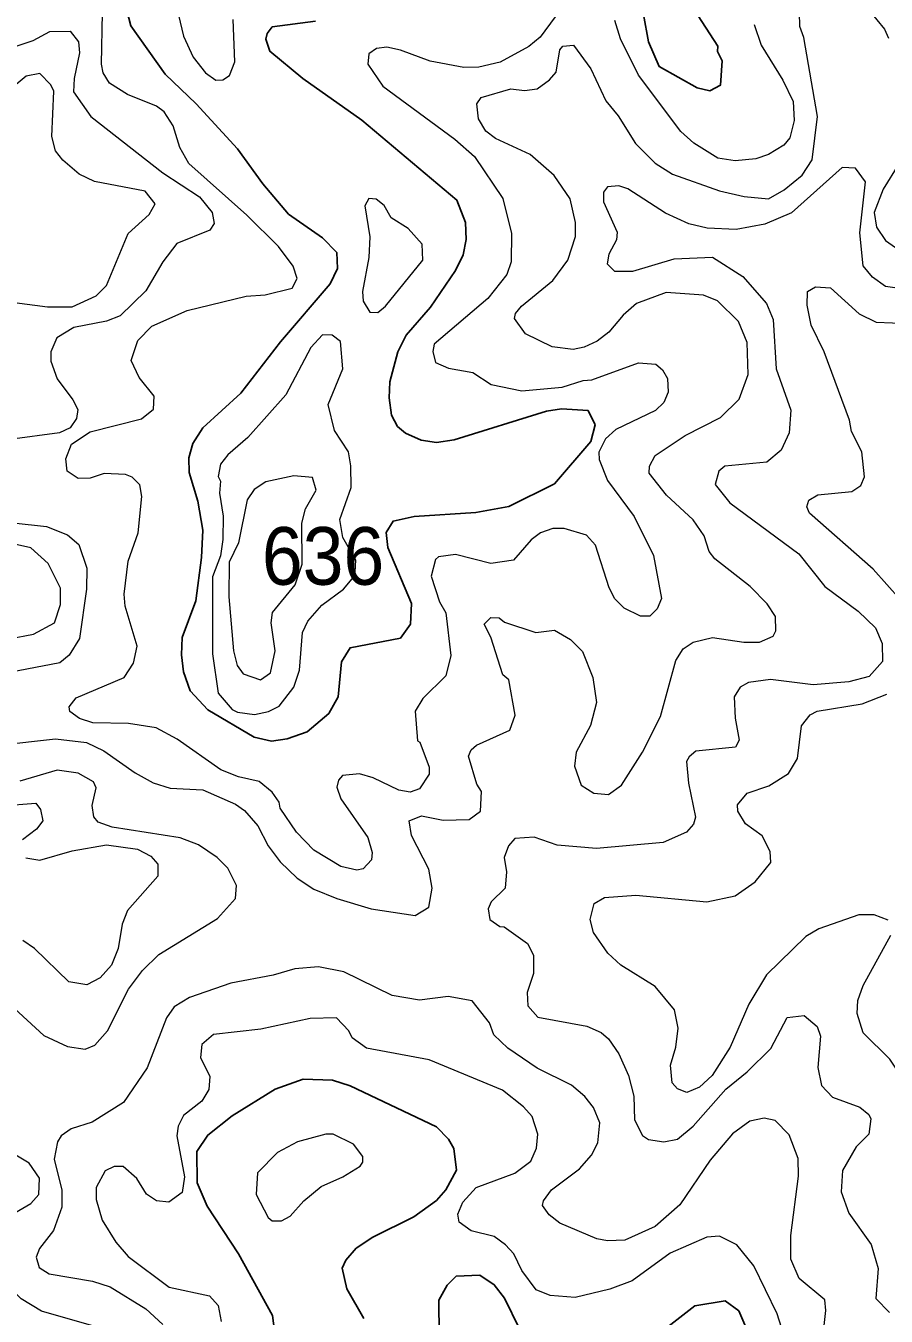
# Model space of a CAD drawing. Extents: x 763.2 to 816.8, y 7896.5 to 7952.7.
# Drawn here: x 804.695 to 807.081, y 7919.126 to 7922.705 of the extents above; entities that cross this region are included whole.
import ezdxf

# ---------------------------------------------------------------- set-up
doc = ezdxf.new("R2010")
doc.units = 0
doc.header["$LTSCALE"] = 0.064
doc.layers.add('1', color=7, linetype='Continuous', lineweight=25)
doc.layers.add('2', color=7, linetype='Continuous', lineweight=13)
doc.layers.add('21', color=7, linetype='Continuous')

msp = doc.modelspace()

# ---------------------------------------------------------------- linework, layer by layer
at = {"layer": '1'}
msp.add_lwpolyline([(806.5472, 7922.7505), (806.4879, 7922.7934), (806.4516, 7922.793), (806.4151, 7922.7708), (806.4076, 7922.7358), (806.4213, 7922.6604), (806.4514, 7922.5919), (806.5562, 7922.5324), (806.5921, 7922.5241), (806.6209, 7922.5398), (806.6258, 7922.6077), (806.6129, 7922.6331), (806.6136, 7922.648)], close=True, dxfattribs=at)
for points in [[(804.9693, 7922.7726), (804.9868, 7922.7047), (805.0821, 7922.5704), (805.1676, 7922.4882), (805.2824, 7922.3637), (805.3527, 7922.2663), (805.4239, 7922.1826), (805.5175, 7922.1167), (805.5576, 7922.0759), (805.5596, 7922.0314), (805.539, 7921.989), (805.401, 7921.8284), (805.2912, 7921.6857), (805.1862, 7921.5903), (805.1588, 7921.5467), (805.1469, 7921.5064), (805.1486, 7921.4663), (805.1718, 7921.3864), (805.186, 7921.306), (805.1828, 7921.2303), (805.1666, 7921.1105), (805.129, 7921.0083), (805.1268, 7920.9599), (805.1329, 7920.9136), (805.1506, 7920.8601), (805.1999, 7920.8076), (805.3286, 7920.7318), (805.3768, 7920.721), (805.4195, 7920.7276), (805.4757, 7920.7467), (805.5356, 7920.7977), (805.5611, 7920.8443), (805.5708, 7920.9405), (805.5943, 7920.9802), (805.7338, 7921.0066), (805.7622, 7921.0452), (805.7642, 7921.1029), (805.6987, 7921.2584), (805.6944, 7921.2994), (805.7135, 7921.3314), (805.772, 7921.3437), (805.9429, 7921.3554), (806.0342, 7921.3718), (806.1607, 7921.4349), (806.262, 7921.5519), (806.2739, 7921.5984), (806.2541, 7921.6375), (806.1803, 7921.6425), (806.1387, 7921.636), (805.8831, 7921.5567), (805.8338, 7921.5492), (805.7912, 7921.556), (805.7483, 7921.5755), (805.7254, 7921.5937), (805.7089, 7921.6249), (805.7023, 7921.6727), (805.7041, 7921.7176), (805.7263, 7921.8006), (805.7495, 7921.8466), (805.8177, 7921.9246), (805.8862, 7922.0259), (805.9077, 7922.0693), (805.9158, 7922.112), (805.9141, 7922.1593), (805.8902, 7922.2215), (805.6266, 7922.4432), (805.4633, 7922.5587), (805.3718, 7922.6342), (805.3607, 7922.6677), (805.3641, 7922.6837), (805.3786, 7922.7015), (805.4984, 7922.7178)], [(805.6328, 7919.1202), (805.5857, 7919.2024), (805.5727, 7919.2592), (805.5828, 7919.2818), (805.6114, 7919.3149), (805.657, 7919.3456), (805.7711, 7919.4022), (805.8336, 7919.4473), (805.8595, 7919.4763), (805.8895, 7919.5309), (805.8817, 7919.5918), (805.8673, 7919.617), (805.8337, 7919.6518), (805.595, 7919.7647), (805.5452, 7919.7806), (805.4638, 7919.7837), (805.3867, 7919.7562), (805.2677, 7919.6818), (805.2, 7919.6285), (805.1698, 7919.5828), (805.1702, 7919.4959), (805.1982, 7919.4318), (805.2853, 7919.2991), (805.3788, 7919.1283), (805.3898, 7919.0504)], [(806.0643, 7919.0912), (806.0227, 7919.1761), (805.994, 7919.2137), (805.9539, 7919.2402), (805.8885, 7919.2369), (805.8638, 7919.2127), (805.8407, 7919.1708), (805.8419, 7918.9764)], [(806.6915, 7919.0959), (806.6717, 7919.1415), (806.6339, 7919.1691), (806.5505, 7919.1552), (806.4499, 7919.0776)]]:
    msp.add_lwpolyline(points, dxfattribs=at)
at = {"layer": '2'}
for points in [[(806.7542, 7922.2251), (806.7973, 7922.2498), (806.8475, 7922.2908), (806.8755, 7922.3334), (806.8902, 7922.4531), (806.8526, 7922.6726), (806.8412, 7922.7032), (806.8385, 7922.82)], [(806.1919, 7922.7687), (806.1212, 7922.6734), (806.09, 7922.6471), (806.01, 7922.6036), (805.9512, 7922.5903), (805.9093, 7922.5895), (805.8163, 7922.6071), (805.7345, 7922.6373), (805.6963, 7922.6452), (805.6672, 7922.6422), (805.6463, 7922.6267), (805.6436, 7922.5986), (805.6854, 7922.5374), (805.8846, 7922.3906), (805.9388, 7922.3426), (806.0175, 7922.226), (806.0422, 7922.1284), (806.0408, 7922.0503), (806.0288, 7922.0154), (805.9761, 7921.9481), (805.8273, 7921.8215), (805.824, 7921.8017), (805.8307, 7921.7714), (805.8667, 7921.7555), (805.935, 7921.7433), (805.9856, 7921.7102), (806.0702, 7921.6923), (806.1819, 7921.7023), (806.2407, 7921.7215), (806.2649, 7921.7232), (806.3935, 7921.7703), (806.4417, 7921.766), (806.4606, 7921.7504), (806.4747, 7921.7269), (806.4763, 7921.6889), (806.4637, 7921.66), (806.4412, 7921.6376), (806.3315, 7921.5853), (806.3021, 7921.559), (806.2841, 7921.5222), (806.2845, 7921.5023), (806.3075, 7921.4435), (806.3822, 7921.3443), (806.4357, 7921.2356), (806.4576, 7921.1165), (806.4456, 7921.0881), (806.4252, 7921.068), (806.3991, 7921.0677), (806.3545, 7921.0902), (806.3285, 7921.1154), (806.3129, 7921.1462), (806.2748, 7921.2644), (806.2497, 7921.2923), (806.1881, 7921.3109), (806.1565, 7921.3109)], [(805.8863, 7921.2384), (805.8397, 7921.232), (805.8307, 7921.2251), (805.819, 7921.1787), (805.8419, 7921.1077), (805.8596, 7921.0768), (805.8732, 7920.9586), (805.8595, 7920.902), (805.7959, 7920.8392), (805.7748, 7920.8039), (805.7811, 7920.7219), (805.7877, 7920.7185), (805.8138, 7920.6486), (805.8137, 7920.629), (805.7866, 7920.5892), (805.7607, 7920.5797), (805.7297, 7920.5851), (805.6582, 7920.6195), (805.6207, 7920.6303), (805.5734, 7920.6257), (805.5619, 7920.613), (805.5577, 7920.5933), (805.5685, 7920.5608), (805.6437, 7920.4535), (805.656, 7920.4125), (805.6539, 7920.3922), (805.6303, 7920.3666), (805.613, 7920.3629), (805.5685, 7920.3735), (805.4935, 7920.4186), (805.4455, 7920.4684), (805.4002, 7920.5355), (805.398, 7920.5517), (805.3784, 7920.5795), (805.3422, 7920.609), (805.2848, 7920.6223), (805.2361, 7920.6417), (805.1149, 7920.7262), (805.0567, 7920.7575), (804.9798, 7920.7702), (804.8812, 7920.7718), (804.8445, 7920.7834), (804.8178, 7920.8028), (804.8153, 7920.8165), (804.835, 7920.841), (804.9681, 7920.8977), (804.9943, 7920.9374), (805.0037, 7920.9841), (804.9709, 7921.0957), (804.9677, 7921.1285), (804.9792, 7921.2205), (805.0068, 7921.2988), (805.017, 7921.3991), (805.0112, 7921.4317), (804.9898, 7921.4531), (804.9716, 7921.4604), (804.9128, 7921.4636), (804.8738, 7921.4507), (804.8408, 7921.449), (804.81, 7921.4694), (804.8065, 7921.5041), (804.8222, 7921.545), (804.8734, 7921.5784), (805.0163, 7921.6151), (805.0495, 7921.6419), (805.0511, 7921.6777), (805.0099, 7921.729), (804.9873, 7921.7764), (805.0055, 7921.8318), (805.0446, 7921.8719), (805.1424, 7921.9156), (805.3065, 7921.9547), (805.3585, 7921.9587), (805.4333, 7921.9776), (805.4474, 7922.0042), (805.4362, 7922.0382), (805.396, 7922.093), (805.3083, 7922.1797), (805.1472, 7922.3227), (805.1221, 7922.3677), (805.1037, 7922.4274), (805.0791, 7922.4664), (805.0581, 7922.4816), (804.9774, 7922.5139), (804.9269, 7922.5453), (804.9102, 7922.5747), (804.9055, 7922.5987), (804.9084, 7922.7411)], [(805.1139, 7922.7535), (805.1323, 7922.676), (805.1595, 7922.6181), (805.1934, 7922.5743), (805.2224, 7922.5537), (805.2418, 7922.5552), (805.2597, 7922.5668), (805.2748, 7922.6051), (805.27, 7922.722)], [(806.7148, 7922.7088), (806.7338, 7922.651), (806.7938, 7922.5544), (806.8223, 7922.4948), (806.8254, 7922.4421), (806.813, 7922.394), (806.7969, 7922.3733), (806.754, 7922.3479), (806.7188, 7922.336), (806.662, 7922.3299), (806.6139, 7922.3379), (806.5474, 7922.3792), (806.5109, 7922.4118), (806.3942, 7922.5682), (806.3438, 7922.6687), (806.3284, 7922.7193)], [(807.0334, 7922.7472), (807.076, 7922.6955), (807.0873, 7922.6707)], [(804.5415, 7922.6055), (804.7161, 7922.6636), (804.7616, 7922.6893), (804.8179, 7922.6895), (804.8412, 7922.6607), (804.8442, 7922.6301), (804.8293, 7922.559), (804.828, 7922.5219), (804.8759, 7922.4535), (805.0755, 7922.2974), (805.1768, 7922.2306), (805.2119, 7922.1874), (805.2174, 7922.1567), (805.2053, 7922.1378), (805.1138, 7922.1006), (805.0753, 7922.0502), (805.0279, 7921.9694), (804.9571, 7921.9001), (804.9192, 7921.886), (804.8286, 7921.8682), (804.7817, 7921.8395), (804.7644, 7921.8005), (804.7643, 7921.7744), (804.7823, 7921.7261), (804.8261, 7921.6675), (804.8392, 7921.6404), (804.8357, 7921.6161), (804.8186, 7921.5897), (804.7885, 7921.5756), (804.6511, 7921.5575)], [(805.8526, 7920.5021), (805.9242, 7920.5033), (805.9563, 7920.5271), (805.9586, 7920.5816), (805.9456, 7920.6017), (805.923, 7920.6793), (805.9297, 7920.6966), (805.9445, 7920.7096), (806.0375, 7920.7513), (806.0522, 7920.7932), (806.0342, 7920.8908), (806.0181, 7920.9047), (805.9849, 7921.0094), (805.9657, 7921.0451), (805.9841, 7921.0641), (806.0076, 7921.063), (806.022, 7921.051), (806.1093, 7921.0221), (806.1609, 7921.0291), (806.2057, 7921.0031), (806.2391, 7920.9696), (806.2676, 7920.8977), (806.2773, 7920.8286), (806.2609, 7920.7643), (806.2214, 7920.6906), (806.2167, 7920.6517), (806.2353, 7920.599), (806.2702, 7920.5767), (806.3106, 7920.5735), (806.347, 7920.5986), (806.4052, 7920.6908), (806.4546, 7920.7893), (806.4977, 7920.9444), (806.5175, 7920.9769), (806.5451, 7920.9955), (806.5995, 7921.0085), (806.6858, 7920.9954), (806.7291, 7920.9957), (806.767, 7921.0123), (806.7742, 7921.027), (806.7736, 7921.067), (806.7507, 7921.1022), (806.7033, 7921.1495), (806.6052, 7921.2266), (806.5899, 7921.2468), (806.5761, 7921.2901), (806.5457, 7921.3349), (806.4717, 7921.4028), (806.4238, 7921.4644), (806.4241, 7921.4838), (806.4403, 7921.5128), (806.5234, 7921.5685), (806.6208, 7921.6183), (806.6733, 7921.6697), (806.6981, 7921.7379), (806.6948, 7921.8268), (806.6713, 7921.8849), (806.613, 7921.9422), (806.5739, 7921.9581), (806.4702, 7921.9654), (806.3887, 7921.9344), (806.3514, 7921.9025), (806.3119, 7921.8549), (806.2793, 7921.8299), (806.2432, 7921.8133), (806.2131, 7921.8074), (806.1547, 7921.8141), (806.0809, 7921.8509), (806.0499, 7921.8931), (806.0525, 7921.9073), (806.0692, 7921.9276), (806.1561, 7921.9981), (806.1981, 7922.0549), (806.2197, 7922.1205), (806.2195, 7922.1594), (806.2048, 7922.2251), (806.1603, 7922.2892), (806.0933, 7922.3479), (805.9977, 7922.3924), (805.9702, 7922.4125), (805.9502, 7922.4472), (805.9455, 7922.4882), (805.9574, 7922.5063), (806.0402, 7922.5302), (806.0783, 7922.5256), (806.1132, 7922.5304), (806.1473, 7922.5551), (806.1654, 7922.5764), (806.1762, 7922.6377), (806.1841, 7922.6486), (806.2137, 7922.6513), (806.2619, 7922.585), (806.3036, 7922.4966), (806.3375, 7922.4551), (806.3855, 7922.3782)], [(804.6636, 7921.937), (804.7556, 7921.9256), (804.8238, 7921.9257), (804.8906, 7921.9559), (804.9189, 7921.9846), (804.9791, 7922.1289), (805.0377, 7922.1815), (805.0542, 7922.2108), (805.0265, 7922.2459), (804.8857, 7922.2729), (804.843, 7922.293), (804.7979, 7922.332), (804.778, 7922.3578), (804.7674, 7922.3975), (804.7732, 7922.5231), (804.7645, 7922.541), (804.734, 7922.5724), (804.6959, 7922.565), (804.6572, 7922.533)], [(806.3855, 7922.3782), (806.4397, 7922.324), (806.4885, 7922.2934), (806.6184, 7922.2469), (806.6865, 7922.231), (806.7542, 7922.2251)], [(807.043, 7922.0079), (807.0172, 7922.039), (807.0072, 7922.131), (807.0235, 7922.2718), (806.9955, 7922.31), (806.9587, 7922.3116), (806.8183, 7922.1863), (806.7443, 7922.155), (806.6649, 7922.14), (806.5846, 7922.144), (806.5334, 7922.1552), (806.4687, 7922.1849), (806.3645, 7922.2525), (806.3392, 7922.2608), (806.3082, 7922.2579), (806.2972, 7922.2436), (806.2968, 7922.2163), (806.3348, 7922.1327), (806.3331, 7922.1114), (806.312, 7922.0718), (806.3071, 7922.045), (806.3271, 7922.0245), (806.3781, 7922.0243), (806.4929, 7922.0584), (806.5986, 7922.0635), (806.6828, 7922.0098), (806.7488, 7921.9347), (806.7671, 7921.8903), (806.7754, 7921.7531), (806.8162, 7921.6386), (806.8114, 7921.5756), (806.7892, 7921.5276), (806.7497, 7921.495), (806.6332, 7921.4835), (806.6166, 7921.47), (806.6064, 7921.4327), (806.6474, 7921.3816), (806.8388, 7921.2407), (806.9106, 7921.1494), (807.0026, 7921.0818), (807.0506, 7921.0356), (807.0693, 7920.9918), (807.07, 7920.9415), (807.0331, 7920.9002), (806.9769, 7920.8851), (806.8782, 7920.8771), (806.7599, 7920.8918), (806.6988, 7920.8836), (806.6753, 7920.8705), (806.6588, 7920.8443), (806.6618, 7920.7848), (806.6734, 7920.7236), (806.6628, 7920.7046), (806.5532, 7920.6931), (806.5342, 7920.6779), (806.5274, 7920.6642), (806.5322, 7920.6049), (806.5519, 7920.51), (806.5467, 7920.4909), (806.5274, 7920.4682), (806.4622, 7920.4401), (806.2774, 7920.4235), (806.168, 7920.4329), (806.1051, 7920.4546), (806.0509, 7920.4511), (806.0331, 7920.4305), (806.0213, 7920.398), (806.0276, 7920.3586), (806.0242, 7920.3134), (805.985, 7920.2756), (805.9773, 7920.2557), (805.9813, 7920.2262), (806.0093, 7920.2071), (806.0213, 7920.2059), (806.0865, 7920.1603), (806.103, 7920.1276), (806.1032, 7920.0765), (806.0852, 7920.0241), (806.0868, 7919.9871), (806.1149, 7919.9553), (806.2505, 7919.9305), (806.29, 7919.9126), (806.3108, 7919.8953), (806.3395, 7919.8538), (806.3663, 7919.7934), (806.3807, 7919.7362), (806.3825, 7919.6706), (806.4049, 7919.6273), (806.422, 7919.6164), (806.4639, 7919.6101), (806.5021, 7919.6174), (806.5458, 7919.6532), (806.6357, 7919.7562), (806.6952, 7919.804), (806.7608, 7919.8688)], [(807.1157, 7922.3223), (807.0721, 7922.2513), (807.0473, 7922.1873), (807.0535, 7922.1461), (807.0786, 7922.1094), (807.1064, 7922.0897)], [(807.5061, 7921.8684), (807.4719, 7921.8923), (807.3398, 7921.9221), (807.2684, 7921.955), (807.0789, 7921.9819), (807.043, 7922.0079)], [(807.1201, 7921.1126), (807.0449, 7921.1975), (806.868, 7921.3536), (806.8606, 7921.371), (806.8662, 7921.3896), (806.8915, 7921.4041), (806.985, 7921.4134), (807.0102, 7921.4296), (807.0203, 7921.4542), (807.0132, 7921.5235), (806.9846, 7921.5799), (806.9788, 7921.6112), (806.909, 7921.801), (806.8726, 7921.8747), (806.8618, 7921.9297), (806.8626, 7921.9675), (806.8846, 7921.9812), (806.926, 7921.9783), (807.0059, 7921.9057), (807.0531, 7921.8829), (807.1433, 7921.8794)], [(804.5755, 7921.3354), (804.7523, 7921.3158), (804.8109, 7921.293), (804.8427, 7921.2659), (804.8641, 7921.2004), (804.864, 7921.1423), (804.8445, 7921.0052), (804.8152, 7920.9597), (804.7892, 7920.9386), (804.5821, 7920.8985)], [(806.1565, 7921.3109), (806.1224, 7921.2989), (806.0967, 7921.2796), (806.0469, 7921.2233), (805.9845, 7921.2141), (805.8863, 7921.2384)], [(804.5131, 7920.9791), (804.7165, 7921.0177), (804.7753, 7921.0488), (804.7917, 7921.0997), (804.7915, 7921.1448), (804.7571, 7921.2138), (804.7092, 7921.2567), (804.6307, 7921.2747)], [(807.0859, 7920.2241), (807.047, 7920.2391), (807.005, 7920.2389), (806.8942, 7920.2008), (806.8582, 7920.1792), (806.7491, 7920.0733), (806.7, 7919.9919), (806.6484, 7919.8724), (806.5979, 7919.7941), (806.5633, 7919.7613), (806.5282, 7919.7463), (806.5023, 7919.7568), (806.4876, 7919.7739), (806.4829, 7919.8225), (806.4974, 7919.8723), (806.5042, 7919.9255), (806.4941, 7919.9761), (806.4402, 7920.0402), (806.3452, 7920.0999), (806.3086, 7920.1326), (806.2695, 7920.1906), (806.2596, 7920.2266), (806.2711, 7920.2705), (806.2995, 7920.287), (806.3866, 7920.2936), (806.5831, 7920.2756), (806.662, 7920.292), (806.7173, 7920.331), (806.7605, 7920.3848), (806.759, 7920.4146), (806.7371, 7920.4581), (806.6908, 7920.492), (806.6691, 7920.5266), (806.6688, 7920.5442), (806.6956, 7920.5764), (806.7554, 7920.5967), (806.8101, 7920.6309), (806.8345, 7920.6726), (806.8459, 7920.7639), (806.8699, 7920.794), (806.8891, 7920.8045), (807.0144, 7920.8246), (807.0824, 7920.8512)], [(804.6199, 7920.7095), (804.7776, 7920.7275), (804.864, 7920.7176), (804.9115, 7920.6938), (804.9985, 7920.6328), (805.0488, 7920.6056), (805.0956, 7920.5909), (805.1862, 7920.586), (805.2769, 7920.5459), (805.3012, 7920.5286), (805.3388, 7920.4865), (805.3673, 7920.431), (805.4008, 7920.3862), (805.448, 7920.3412), (805.4937, 7920.3108), (805.5577, 7920.2842), (805.653, 7920.2559), (805.775, 7920.2378), (805.8127, 7920.2604), (805.8221, 7920.3135)], [(804.5255, 7920.1062), (804.7451, 7919.9045), (804.811, 7919.8741), (804.86, 7919.8667), (804.8869, 7919.8781), (804.9222, 7919.9176), (804.9804, 7920.0333), (805.0184, 7920.0848), (805.0638, 7920.1294), (805.2266, 7920.2292), (805.2766, 7920.2846), (805.2796, 7920.3204), (805.2554, 7920.3687), (805.226, 7920.3983), (805.1739, 7920.4336), (805.123, 7920.4531), (804.9346, 7920.4825), (804.8956, 7920.496), (804.8839, 7920.5113), (804.879, 7920.5421), (804.8902, 7920.5919), (804.8831, 7920.6078), (804.8405, 7920.632), (804.7826, 7920.6403), (804.6785, 7920.6104)], [(804.6281, 7920.5419), (804.723, 7920.5493), (804.7358, 7920.5318), (804.7424, 7920.5001), (804.7253, 7920.4769), (804.6865, 7920.4473)], [(805.8221, 7920.3135), (805.8122, 7920.3659), (805.7642, 7920.4594), (805.7585, 7920.5004), (805.7927, 7920.5139), (805.8526, 7920.5021)], [(804.695, 7920.3978), (804.7344, 7920.3907), (804.8236, 7920.4172), (804.9193, 7920.4332)], [(804.9193, 7920.4332), (805.0046, 7920.4219), (805.0415, 7920.4024), (805.0612, 7920.38), (805.0609, 7920.3464), (804.977, 7920.2509)], [(804.977, 7920.2509), (804.9623, 7920.2132), (804.9513, 7920.1464), (804.9329, 7920.0998), (804.9013, 7920.065), (804.8642, 7920.0456), (804.8147, 7920.0539), (804.7194, 7920.1457), (804.687, 7920.1683)], [(807.0168, 7920.0432), (807.0935, 7920.1829)], [(806.9035, 7919.0496), (806.9134, 7919.1425), (806.9109, 7919.1719), (806.8397, 7919.2305), (806.8165, 7919.2846), (806.8165, 7919.3503), (806.8378, 7919.5146), (806.8362, 7919.5633), (806.8118, 7919.629), (806.7724, 7919.6687), (806.742, 7919.6757), (806.7021, 7919.6676), (806.6544, 7919.6319), (806.593, 7919.5589), (806.5085, 7919.4352), (806.4405, 7919.3746), (806.3557, 7919.3371), (806.3077, 7919.3355), (806.2784, 7919.3411), (806.1761, 7919.3844), (806.146, 7919.4078), (806.128, 7919.4337), (806.1301, 7919.4464), (806.1526, 7919.4768), (806.2307, 7919.5353), (806.2638, 7919.5733), (806.2809, 7919.6073), (806.287, 7919.6624), (806.2691, 7919.7052), (806.2455, 7919.7354), (806.2079, 7919.7668), (806.1126, 7919.8142), (806.0315, 7919.8692), (805.9929, 7919.9064), (805.9808, 7919.9396), (805.9325, 7920.0004), (805.8659, 7920.0125), (805.7871, 7920.0029), (805.7111, 7920.0154), (805.5773, 7920.0816), (805.5072, 7920.0948), (805.4413, 7920.0898), (805.3808, 7920.072), (805.2638, 7920.05), (805.1488, 7920.0102), (805.1066, 7919.9838), (805.0855, 7919.9539), (805.0322, 7919.8147), (804.9659, 7919.7185), (804.8794, 7919.6646), (804.8214, 7919.646), (804.7933, 7919.6261), (804.7828, 7919.6098), (804.7738, 7919.5613), (804.7949, 7919.4759), (804.7949, 7919.4283), (804.7719, 7919.3636), (804.733, 7919.314), (804.7245, 7919.2904), (804.7328, 7919.2617), (804.7603, 7919.2439), (804.8799, 7919.2238), (804.9292, 7919.2074), (805.0284, 7919.1464), (805.0748, 7919.1031)], [(807.1114, 7919.8082), (807.0904, 7919.8387), (807.0166, 7919.9124), (807.0005, 7919.9656), (807.0017, 7920.002), (807.0168, 7920.0432)], [(806.099, 7919.6798), (806.0752, 7919.7068), (806.0171, 7919.7531), (805.8134, 7919.8369), (805.6399, 7919.8698), (805.6002, 7919.8983), (805.5905, 7919.9176), (805.5569, 7919.9534), (805.4835, 7919.9518), (805.3472, 7919.9222), (805.2159, 7919.9071), (805.1834, 7919.8797), (805.1797, 7919.8441), (805.2058, 7919.7908), (805.2026, 7919.7552), (805.1836, 7919.7226), (805.1324, 7919.6827), (805.1173, 7919.6533), (805.1139, 7919.6269), (805.1351, 7919.5127), (805.1286, 7919.4696), (805.0915, 7919.4429), (805.0575, 7919.446), (805.0296, 7919.4646), (805.0032, 7919.5085), (804.9652, 7919.5411), (804.9407, 7919.5415), (804.9154, 7919.5292), (804.8907, 7919.4829), (804.8904, 7919.4495), (804.9071, 7919.3924), (804.9449, 7919.3313), (804.9787, 7919.2917), (805.0929, 7919.2064), (805.2048, 7919.1826), (805.2288, 7919.1557), (805.237, 7919.1118)], [(806.7608, 7919.8688), (806.8064, 7919.9544), (806.8531, 7919.9599), (806.8894, 7919.9293), (806.8983, 7919.9025), (806.8906, 7919.8163)], [(806.8906, 7919.8163), (806.9008, 7919.7656), (806.9313, 7919.7335), (807.0077, 7919.7064), (807.0329, 7919.6857), (807.0382, 7919.6732), (807.0326, 7919.6313), (806.9974, 7919.5963), (806.9593, 7919.5303), (806.9559, 7919.4712), (806.9767, 7919.4124), (807.0392, 7919.3248), (807.058, 7919.2582), (807.0518, 7919.1755), (807.0895, 7919.137)], [(804.8838, 7919.0988), (804.7385, 7919.1403), (804.6825, 7919.1743), (804.627, 7919.2277), (804.6008, 7919.2716), (804.5963, 7919.3183), (804.6115, 7919.3652), (804.6426, 7919.4), (804.709, 7919.4387), (804.7313, 7919.4641), (804.7336, 7919.509), (804.705, 7919.5504), (804.6275, 7919.5968), (804.5616, 7919.6625), (804.4923, 7919.6965), (804.44, 7919.7003), (804.1631, 7919.6237), (804.0916, 7919.6116), (804.043, 7919.6175), (804.0126, 7919.6401)], [(805.9439, 7919.4831), (806.0506, 7919.5229), (806.0953, 7919.5564), (806.1112, 7919.5927), (806.1146, 7919.6315), (806.099, 7919.6798)], [(806.8087, 7919.0369), (806.7779, 7919.1328), (806.7137, 7919.2661), (806.6666, 7919.3241), (806.6187, 7919.3484), (806.5834, 7919.3451), (806.4813, 7919.3008), (806.3766, 7919.2241), (806.3145, 7919.2017), (806.2182, 7919.1778), (806.149, 7919.1836), (806.1099, 7919.1997), (806.0708, 7919.2527), (806.0481, 7919.2989), (806.0251, 7919.3246), (805.9938, 7919.3469), (805.9304, 7919.363), (805.8963, 7919.3872), (805.8928, 7919.4092), (805.9065, 7919.4428), (805.9439, 7919.4831)]]:
    msp.add_lwpolyline(points, dxfattribs=at)
for points in [[(805.7085, 7922.1723), (805.6885, 7922.2068), (805.667, 7922.224), (805.6461, 7922.2259), (805.6355, 7922.2052), (805.6495, 7922.1197), (805.6462, 7922.0621), (805.6284, 7921.9676), (805.6302, 7921.9412), (805.6487, 7921.9108), (805.6711, 7921.9095), (805.6922, 7921.9273), (805.7961, 7922.055), (805.7938, 7922.0994), (805.755, 7922.1424)], [(805.574, 7921.7538), (805.5678, 7921.8292), (805.5451, 7921.8465), (805.5175, 7921.8474), (805.4855, 7921.813), (805.416, 7921.6811), (805.3113, 7921.5626), (805.2554, 7921.5148), (805.2347, 7921.4889), (805.229, 7921.4546), (805.2352, 7921.4422), (805.2324, 7921.4086), (805.2421, 7921.3447), (805.242, 7921.2804), (805.2347, 7921.2347), (805.2125, 7921.1763), (805.2133, 7920.9628), (805.2285, 7920.8538), (805.2675, 7920.8087), (805.2826, 7920.8012), (805.3297, 7920.7948), (805.3686, 7920.8034), (805.3975, 7920.8176), (805.4385, 7920.8709), (805.4539, 7920.9182), (805.4623, 7921.0219), (805.4774, 7921.0535), (805.516, 7921.0984), (805.576, 7921.1422), (805.6002, 7921.1713), (805.6084, 7921.1909), (805.6101, 7921.2231), (805.5745, 7921.2857), (805.5659, 7921.3355), (805.5969, 7921.4244), (805.5968, 7921.4841), (805.59, 7921.5234), (805.5511, 7921.5821), (805.5332, 7921.6542)], [(805.3866, 7920.9714), (805.3753, 7921.0489), (805.3791, 7921.0781), (805.4417, 7921.1541), (805.4615, 7921.2117), (805.4607, 7921.3257), (805.4706, 7921.3651), (805.5, 7921.4174), (805.4897, 7921.4524), (805.438, 7921.4568), (805.3603, 7921.4405), (805.3281, 7921.4191), (805.309, 7921.39), (805.2848, 7921.2705), (805.2587, 7921.217), (805.2586, 7921.1213), (805.271, 7920.9719), (805.2814, 7920.9309), (805.2977, 7920.9075), (805.3458, 7920.8908), (805.3737, 7920.9108)], [(805.4658, 7919.4458), (805.5144, 7919.4862), (805.5744, 7919.5124), (805.6224, 7919.542), (805.6298, 7919.5532), (805.6299, 7919.5691), (805.6039, 7919.603), (805.5472, 7919.6311), (805.5274, 7919.6311), (805.4485, 7919.6095), (805.3933, 7919.5802), (805.3374, 7919.5237), (805.3341, 7919.4635), (805.367, 7919.3996), (805.3782, 7919.3912), (805.4042, 7919.3903), (805.4283, 7919.4034)]]:
    msp.add_lwpolyline(points, close=True, dxfattribs=at)

# ---------------------------------------------------------------- texts
at = {"layer": '21', "width": 0.95}
msp.add_text('636', height=0.16, dxfattribs=at).set_placement((805.3498, 7921.1547))

doc.saveas('drawing.dxf')
